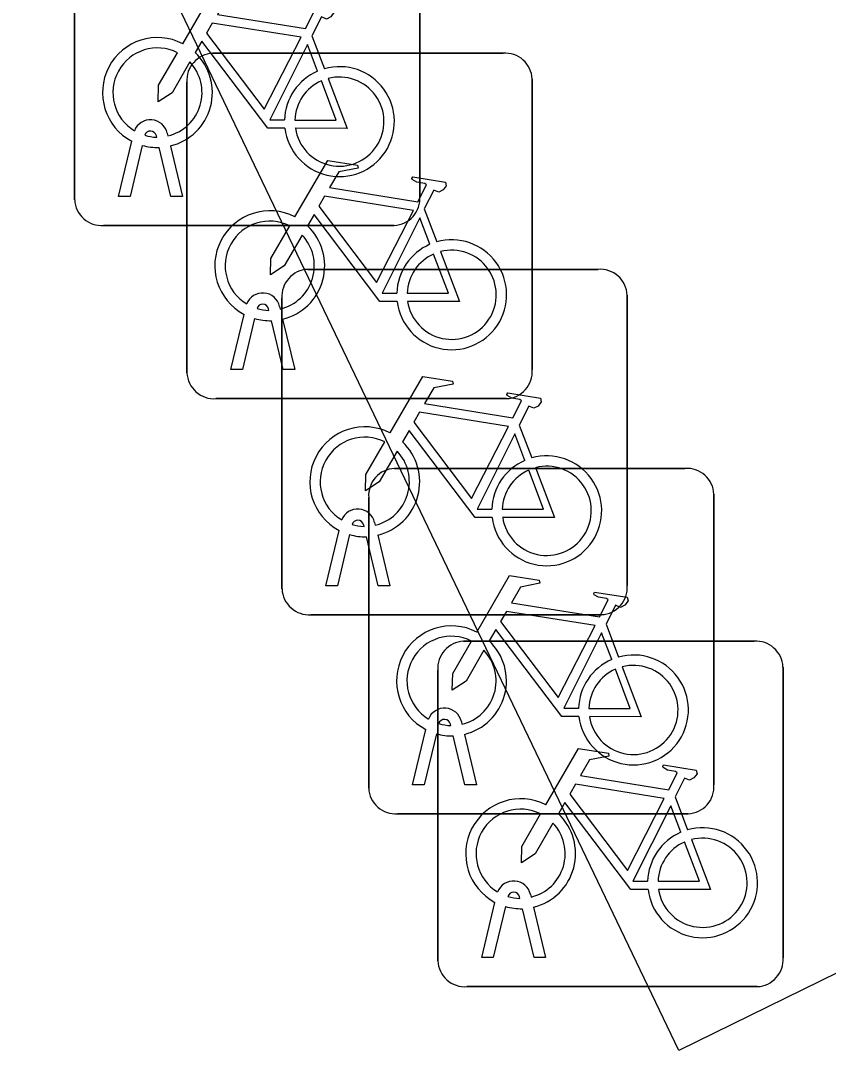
# Model space of a CAD drawing. Extents: x 160457 to 162082, y 388340 to 389736.
# Drawn here: x 161068.844 to 161071.182, y 388878.17 to 388881.149 of the extents above; entities that cross this region are included whole.
import ezdxf

# ---------------------------------------------------------------- set-up
doc = ezdxf.new("R2010")
doc.units = 0
doc.layers.add('IMGEO_Fietsenrek', color=7, linetype='Continuous')
doc.layers.add('IMGEO_Parkeervlak_open', color=7, linetype='Continuous')

msp = doc.modelspace()

# ---------------------------------------------------------------- linework, layer by layer
at = {"layer": 'IMGEO_Fietsenrek'}
for p, q in [((161069.9995, 388881.4811), (161069.9995, 388880.6402)), ((161069.9995, 388880.6402), (161069.9995, 388881.4811)), ((161069.0005, 388880.6309), (161069.0005, 388881.4718)), ((161069.0005, 388881.4718), (161069.0005, 388880.6309)), ((161069.6872, 388881.1052), (161069.7235, 388881.01)), ((161069.3999, 388881.0545), (161070.2408, 388881.0545)), ((161070.2408, 388881.0545), (161069.3999, 388881.0545)), ((161069.3255, 388880.1299), (161069.3255, 388880.9708)), ((161069.3255, 388880.9708), (161069.3255, 388880.1299)), ((161070.3245, 388880.9801), (161070.3245, 388880.1392)), ((161070.3245, 388880.1392), (161070.3245, 388880.9801)), ((161069.2686, 388880.8234), (161069.2704, 388880.8155)), ((161069.1275, 388880.6403), (161069.1658, 388880.8003)), ((161069.2379, 388880.8119), (161069.2369, 388880.8162)), ((161069.1962, 388880.7881), (161069.1609, 388880.6403)), ((161069.279, 388880.6403), (161069.2451, 388880.782)), ((161069.2774, 388880.7863), (161069.3124, 388880.6403)), ((161069.1609, 388880.6403), (161069.1275, 388880.6403)), ((161069.3124, 388880.6403), (161069.279, 388880.6403)), ((161070.0122, 388880.6042), (161070.0485, 388880.509)), ((161069.9251, 388880.5565), (161069.0842, 388880.5565)), ((161069.0842, 388880.5565), (161069.9251, 388880.5565)), ((161069.6749, 388880.4295), (161070.5158, 388880.4295)), ((161070.5158, 388880.4295), (161069.6749, 388880.4295)), ((161069.6005, 388879.5049), (161069.6005, 388880.3458)), ((161069.6005, 388880.3458), (161069.6005, 388879.5049)), ((161070.5995, 388880.3551), (161070.5995, 388879.5142)), ((161070.5995, 388879.5142), (161070.5995, 388880.3551)), ((161069.5629, 388880.3109), (161069.5619, 388880.3152)), ((161069.5936, 388880.3224), (161069.5954, 388880.3145)), ((161069.4525, 388880.1393), (161069.4908, 388880.2993)), ((161069.5212, 388880.2871), (161069.4859, 388880.1393)), ((161069.6024, 388880.2853), (161069.6374, 388880.1393)), ((161069.604, 388880.1393), (161069.5701, 388880.281)), ((161069.4859, 388880.1393), (161069.4525, 388880.1393)), ((161069.6374, 388880.1393), (161069.604, 388880.1393)), ((161070.2501, 388880.0555), (161069.4092, 388880.0555)), ((161069.4092, 388880.0555), (161070.2501, 388880.0555)), ((161070.2872, 388879.9792), (161070.3235, 388879.884)), ((161069.9259, 388879.8535), (161070.7668, 388879.8535)), ((161070.7668, 388879.8535), (161069.9259, 388879.8535)), ((161070.8505, 388879.7791), (161070.8505, 388878.9382)), ((161070.8505, 388878.9382), (161070.8505, 388879.7791)), ((161069.8515, 388878.9289), (161069.8515, 388879.7698)), ((161069.8515, 388879.7698), (161069.8515, 388878.9289)), ((161069.8379, 388879.6859), (161069.8369, 388879.6902)), ((161069.8686, 388879.6974), (161069.8704, 388879.6895)), ((161069.7275, 388879.5143), (161069.7658, 388879.6743)), ((161069.7962, 388879.6621), (161069.7609, 388879.5143)), ((161069.8774, 388879.6603), (161069.9124, 388879.5143)), ((161069.879, 388879.5143), (161069.8451, 388879.656)), ((161069.7609, 388879.5143), (161069.7275, 388879.5143)), ((161069.9124, 388879.5143), (161069.879, 388879.5143)), ((161070.5251, 388879.4305), (161069.6842, 388879.4305)), ((161069.6842, 388879.4305), (161070.5251, 388879.4305)), ((161070.5382, 388879.4032), (161070.5745, 388879.308)), ((161070.1259, 388879.3535), (161070.9668, 388879.3535)), ((161070.9668, 388879.3535), (161070.1259, 388879.3535)), ((161070.0515, 388878.4289), (161070.0515, 388879.2698)), ((161070.0515, 388879.2698), (161070.0515, 388878.4289)), ((161071.0505, 388879.2791), (161071.0505, 388878.4382)), ((161071.0505, 388878.4382), (161071.0505, 388879.2791)), ((161070.1196, 388879.1214), (161070.1214, 388879.1135)), ((161069.9785, 388878.9383), (161070.0168, 388879.0983)), ((161070.0889, 388879.1099), (161070.0879, 388879.1142)), ((161070.0472, 388879.0861), (161070.0119, 388878.9383)), ((161070.13, 388878.9383), (161070.0961, 388879.08)), ((161070.1284, 388879.0843), (161070.1634, 388878.9383)), ((161070.0119, 388878.9383), (161069.9785, 388878.9383)), ((161070.1634, 388878.9383), (161070.13, 388878.9383)), ((161070.7382, 388878.9032), (161070.7745, 388878.808)), ((161070.7761, 388878.8545), (161069.9352, 388878.8545)), ((161069.9352, 388878.8545), (161070.7761, 388878.8545)), ((161070.2889, 388878.6099), (161070.2879, 388878.6142)), ((161070.3196, 388878.6214), (161070.3214, 388878.6135)), ((161070.1785, 388878.4383), (161070.2168, 388878.5983)), ((161070.2472, 388878.5861), (161070.2119, 388878.4383)), ((161070.3284, 388878.5843), (161070.3634, 388878.4383)), ((161070.33, 388878.4383), (161070.2961, 388878.58)), ((161070.2119, 388878.4383), (161070.1785, 388878.4383)), ((161070.3634, 388878.4383), (161070.33, 388878.4383)), ((161070.9761, 388878.3545), (161070.1352, 388878.3545)), ((161070.1352, 388878.3545), (161070.9761, 388878.3545))]:
    msp.add_line(p, q, dxfattribs=at)
for points in [[(161069.3131, 388881.0822), (161069.4078, 388881.2457), (161069.494, 388881.2319), (161069.4957, 388881.2232), (161069.4396, 388881.2123), (161069.4134, 388881.167), (161069.6686, 388881.1262)], [(161069.6686, 388881.1262), (161069.6936, 388881.175), (161069.6885, 388881.179), (161069.6653, 388881.1827), (161069.6526, 388881.1902), (161069.6516, 388881.1933), (161069.6538, 388881.1979), (161069.7486, 388881.1828), (161069.7509, 388881.1725), (161069.7415, 388881.1601), (161069.7291, 388881.1537), (161069.7146, 388881.1599), (161069.6872, 388881.1052)], [(161069.6557, 388881.101), (161069.3989, 388881.142), (161069.3822, 388881.1132), (161069.5492, 388880.8929), (161069.6557, 388881.101)], [(161069.6088, 388880.8375), (161069.5591, 388880.8376), (161069.3684, 388881.0893), (161069.3494, 388881.0565)], [(161069.3338, 388881.0297), (161069.2822, 388880.9405), (161069.2423, 388880.9145), (161069.2435, 388880.962), (161069.298, 388881.0562)], [(161069.7037, 388881.003), (161069.6744, 388881.0798), (161069.565, 388880.8617), (161069.6077, 388880.8616)], [(161069.6377, 388880.8615), (161069.7576, 388880.8613), (161069.7144, 388880.9749)], [(161069.7342, 388880.9818), (161069.7892, 388880.8372), (161069.6391, 388880.8375)], [(161069.6381, 388880.5812), (161069.7328, 388880.7447), (161069.819, 388880.7309), (161069.8207, 388880.7222), (161069.7646, 388880.7113), (161069.7384, 388880.666), (161069.9936, 388880.6252)], [(161069.9936, 388880.6252), (161070.0186, 388880.674), (161070.0135, 388880.678), (161069.9903, 388880.6817), (161069.9776, 388880.6892), (161069.9766, 388880.6923), (161069.9788, 388880.6969), (161070.0736, 388880.6818), (161070.0759, 388880.6715), (161070.0665, 388880.6591), (161070.0541, 388880.6527), (161070.0396, 388880.6589), (161070.0122, 388880.6042)], [(161069.9807, 388880.6), (161069.7239, 388880.641), (161069.7072, 388880.6122), (161069.8742, 388880.3919), (161069.9807, 388880.6)], [(161069.9338, 388880.3365), (161069.8841, 388880.3366), (161069.6934, 388880.5883), (161069.6744, 388880.5555)], [(161069.6588, 388880.5287), (161069.6072, 388880.4395), (161069.5673, 388880.4135), (161069.5685, 388880.461), (161069.623, 388880.5552)], [(161070.0287, 388880.502), (161069.9994, 388880.5788), (161069.89, 388880.3607), (161069.9327, 388880.3606)], [(161069.9627, 388880.3605), (161070.0826, 388880.3603), (161070.0394, 388880.4739)], [(161070.0592, 388880.4808), (161070.1142, 388880.3362), (161069.9641, 388880.3365)], [(161069.9131, 388879.9562), (161070.0078, 388880.1197), (161070.094, 388880.1059), (161070.0957, 388880.0972), (161070.0396, 388880.0863), (161070.0134, 388880.041), (161070.2686, 388880.0002)], [(161070.2686, 388880.0002), (161070.2936, 388880.049), (161070.2885, 388880.053), (161070.2653, 388880.0567), (161070.2526, 388880.0642), (161070.2516, 388880.0673), (161070.2538, 388880.0719), (161070.3486, 388880.0568), (161070.3509, 388880.0465), (161070.3415, 388880.0341), (161070.3291, 388880.0277), (161070.3146, 388880.0339), (161070.2872, 388879.9792)], [(161070.2557, 388879.975), (161069.9989, 388880.016), (161069.9822, 388879.9872), (161070.1492, 388879.7669), (161070.2557, 388879.975)], [(161070.2088, 388879.7115), (161070.1591, 388879.7116), (161069.9684, 388879.9633), (161069.9494, 388879.9305)], [(161069.9338, 388879.9037), (161069.8822, 388879.8145), (161069.8423, 388879.7885), (161069.8435, 388879.836), (161069.898, 388879.9302)], [(161070.3037, 388879.877), (161070.2744, 388879.9538), (161070.165, 388879.7357), (161070.2077, 388879.7356)], [(161070.2377, 388879.7355), (161070.3576, 388879.7353), (161070.3144, 388879.8489)], [(161070.3342, 388879.8558), (161070.3892, 388879.7112), (161070.2391, 388879.7115)], [(161070.1641, 388879.3802), (161070.2588, 388879.5437), (161070.345, 388879.5299), (161070.3467, 388879.5212), (161070.2906, 388879.5103), (161070.2644, 388879.465), (161070.5196, 388879.4242)], [(161070.5196, 388879.4242), (161070.5446, 388879.473), (161070.5395, 388879.477), (161070.5163, 388879.4807), (161070.5036, 388879.4882), (161070.5026, 388879.4913), (161070.5048, 388879.4959), (161070.5996, 388879.4808), (161070.6019, 388879.4705), (161070.5925, 388879.4581), (161070.5801, 388879.4517), (161070.5656, 388879.4579), (161070.5382, 388879.4032)], [(161070.5067, 388879.399), (161070.2499, 388879.44), (161070.2332, 388879.4112), (161070.4002, 388879.1909), (161070.5067, 388879.399)], [(161070.4598, 388879.1355), (161070.4101, 388879.1356), (161070.2194, 388879.3873), (161070.2004, 388879.3545)], [(161070.5547, 388879.301), (161070.5254, 388879.3778), (161070.416, 388879.1597), (161070.4587, 388879.1596)], [(161070.1848, 388879.3277), (161070.1332, 388879.2385), (161070.0933, 388879.2125), (161070.0945, 388879.26), (161070.149, 388879.3542)], [(161070.4887, 388879.1595), (161070.6086, 388879.1593), (161070.5654, 388879.2729)], [(161070.5852, 388879.2798), (161070.6402, 388879.1352), (161070.4901, 388879.1355)], [(161070.3641, 388878.8802), (161070.4588, 388879.0437), (161070.545, 388879.0299), (161070.5467, 388879.0212), (161070.4906, 388879.0103), (161070.4644, 388878.965), (161070.7196, 388878.9242)], [(161070.7196, 388878.9242), (161070.7446, 388878.973), (161070.7395, 388878.977), (161070.7163, 388878.9807), (161070.7036, 388878.9882), (161070.7026, 388878.9913), (161070.7048, 388878.9959), (161070.7996, 388878.9808), (161070.8019, 388878.9705), (161070.7925, 388878.9581), (161070.7801, 388878.9517), (161070.7656, 388878.9579), (161070.7382, 388878.9032)], [(161070.7067, 388878.899), (161070.4499, 388878.94), (161070.4332, 388878.9112), (161070.6002, 388878.6909), (161070.7067, 388878.899)], [(161070.6598, 388878.6355), (161070.6101, 388878.6356), (161070.4194, 388878.8873), (161070.4004, 388878.8545)], [(161070.3848, 388878.8277), (161070.3332, 388878.7385), (161070.2933, 388878.7125), (161070.2945, 388878.76), (161070.349, 388878.8542)], [(161070.7547, 388878.801), (161070.7254, 388878.8778), (161070.616, 388878.6597), (161070.6587, 388878.6596)], [(161070.6887, 388878.6595), (161070.8086, 388878.6593), (161070.7654, 388878.7729)], [(161070.7852, 388878.7798), (161070.8402, 388878.6352), (161070.6901, 388878.6355)]]:
    msp.add_lwpolyline(points, dxfattribs=at)
for centre, radius, start, end in [((161069.2401, 388880.9409), 0.159, 62.6766, 242.1369), ((161069.2401, 388880.9409), 0.129, 63.3192, 238.903), ((161069.2401, 388880.9409), 0.159, 283.5766, 46.6042), ((161069.2401, 388880.9409), 0.129, 283.6043, 43.4302), ((161069.4032, 388880.9766), 0.0779, 92.4484, 184.2845), ((161069.4032, 388880.9766), 0.0779, 92.4484, 184.2845), ((161070.2466, 388880.9768), 0.0779, 2.4484, 94.2845), ((161070.2466, 388880.9768), 0.0779, 2.4484, 94.2845), ((161069.7667, 388880.8569), 0.159, 113.3408, 178.3217), ((161069.7667, 388880.8569), 0.159, 187.0065, 105.7708), ((161069.7667, 388880.8569), 0.129, 113.923, 177.9556), ((161069.7667, 388880.8569), 0.129, 188.6715, 104.5883), ((161069.2199, 388880.8123), 0.0499, 12.8025, 158.6934), ((161069.2199, 388880.8123), 0.0174, 12.8025, 163.4502), ((161069.2401, 388880.9409), 0.129, 253.415, 269.0204), ((161069.2401, 388880.9409), 0.159, 253.9967, 271.7867), ((161069.9218, 388880.6344), 0.0779, 272.4484, 4.2845), ((161069.9218, 388880.6344), 0.0779, 272.4484, 4.2845), ((161069.0784, 388880.6342), 0.0779, 182.4484, 274.2845), ((161069.0784, 388880.6342), 0.0779, 182.4484, 274.2845), ((161069.5651, 388880.4399), 0.159, 62.6766, 242.1369), ((161069.5651, 388880.4399), 0.129, 63.3192, 238.903), ((161069.5651, 388880.4399), 0.159, 283.5766, 46.6042), ((161069.5651, 388880.4399), 0.129, 283.6043, 43.4302), ((161070.0917, 388880.3559), 0.159, 113.3408, 178.3217), ((161070.0917, 388880.3559), 0.159, 187.0065, 105.7708), ((161070.0917, 388880.3559), 0.129, 113.923, 177.9556), ((161070.0917, 388880.3559), 0.129, 188.6715, 104.5883), ((161069.6782, 388880.3516), 0.0779, 92.4484, 184.2845), ((161069.6782, 388880.3516), 0.0779, 92.4484, 184.2845), ((161070.5216, 388880.3518), 0.0779, 2.4484, 94.2845), ((161070.5216, 388880.3518), 0.0779, 2.4484, 94.2845), ((161069.5449, 388880.3113), 0.0499, 12.8025, 158.6934), ((161069.5449, 388880.3113), 0.0174, 12.8025, 163.4502), ((161069.5651, 388880.4399), 0.129, 253.415, 269.0204), ((161069.5651, 388880.4399), 0.159, 253.9967, 271.7867), ((161070.2468, 388880.1334), 0.0779, 272.4484, 4.2845), ((161070.2468, 388880.1334), 0.0779, 272.4484, 4.2845), ((161069.4034, 388880.1332), 0.0779, 182.4484, 274.2845), ((161069.4034, 388880.1332), 0.0779, 182.4484, 274.2845), ((161069.8401, 388879.8149), 0.159, 62.6766, 242.1369), ((161069.8401, 388879.8149), 0.129, 63.3192, 238.903), ((161069.8401, 388879.8149), 0.159, 283.5766, 46.6042), ((161069.8401, 388879.8149), 0.129, 283.6043, 43.4302), ((161070.3667, 388879.7309), 0.159, 113.3408, 178.3217), ((161070.3667, 388879.7309), 0.159, 187.0065, 105.7708), ((161069.9292, 388879.7756), 0.0779, 92.4484, 184.2845), ((161069.9292, 388879.7756), 0.0779, 92.4484, 184.2845), ((161070.3667, 388879.7309), 0.129, 113.923, 177.9556), ((161070.3667, 388879.7309), 0.129, 188.6715, 104.5883), ((161070.7726, 388879.7758), 0.0779, 2.4484, 94.2845), ((161070.7726, 388879.7758), 0.0779, 2.4484, 94.2845), ((161069.8199, 388879.6863), 0.0499, 12.8025, 158.6934), ((161069.8199, 388879.6863), 0.0174, 12.8025, 163.4502), ((161069.8401, 388879.8149), 0.129, 253.415, 269.0204), ((161069.8401, 388879.8149), 0.159, 253.9967, 271.7867), ((161070.5218, 388879.5084), 0.0779, 272.4484, 4.2845), ((161070.5218, 388879.5084), 0.0779, 272.4484, 4.2845), ((161069.6784, 388879.5082), 0.0779, 182.4484, 274.2845), ((161069.6784, 388879.5082), 0.0779, 182.4484, 274.2845), ((161070.0911, 388879.2389), 0.159, 62.6766, 242.1369), ((161070.0911, 388879.2389), 0.129, 63.3192, 238.903), ((161070.1292, 388879.2756), 0.0779, 92.4484, 184.2845), ((161070.1292, 388879.2756), 0.0779, 92.4484, 184.2845), ((161070.0911, 388879.2389), 0.159, 283.5766, 46.6042), ((161070.9726, 388879.2758), 0.0779, 2.4484, 94.2845), ((161070.9726, 388879.2758), 0.0779, 2.4484, 94.2845), ((161070.0911, 388879.2389), 0.129, 283.6043, 43.4302), ((161070.6177, 388879.1549), 0.159, 113.3408, 178.3217), ((161070.6177, 388879.1549), 0.159, 187.0065, 105.7708), ((161070.6177, 388879.1549), 0.129, 113.923, 177.9556), ((161070.6177, 388879.1549), 0.129, 188.6715, 104.5883), ((161070.0709, 388879.1103), 0.0499, 12.8025, 158.6934), ((161070.0709, 388879.1103), 0.0174, 12.8025, 163.4502), ((161070.0911, 388879.2389), 0.129, 253.415, 269.0204), ((161070.0911, 388879.2389), 0.159, 253.9967, 271.7867), ((161069.9294, 388878.9322), 0.0779, 182.4484, 274.2845), ((161069.9294, 388878.9322), 0.0779, 182.4484, 274.2845), ((161070.7728, 388878.9324), 0.0779, 272.4484, 4.2845), ((161070.7728, 388878.9324), 0.0779, 272.4484, 4.2845), ((161070.2911, 388878.7389), 0.159, 62.6766, 242.1369), ((161070.2911, 388878.7389), 0.129, 63.3192, 238.903), ((161070.2911, 388878.7389), 0.159, 283.5766, 46.6042), ((161070.2911, 388878.7389), 0.129, 283.6043, 43.4302), ((161070.8177, 388878.6549), 0.159, 113.3408, 178.3217), ((161070.8177, 388878.6549), 0.159, 187.0065, 105.7708), ((161070.8177, 388878.6549), 0.129, 113.923, 177.9556), ((161070.8177, 388878.6549), 0.129, 188.6715, 104.5883), ((161070.2709, 388878.6103), 0.0499, 12.8025, 158.6934), ((161070.2709, 388878.6103), 0.0174, 12.8025, 163.4502), ((161070.2911, 388878.7389), 0.129, 253.415, 269.0204), ((161070.2911, 388878.7389), 0.159, 253.9967, 271.7867), ((161070.9728, 388878.4324), 0.0779, 272.4484, 4.2845), ((161070.9728, 388878.4324), 0.0779, 272.4484, 4.2845), ((161070.1294, 388878.4322), 0.0779, 182.4484, 274.2845), ((161070.1294, 388878.4322), 0.0779, 182.4484, 274.2845)]:
    msp.add_arc(centre, radius, start, end, dxfattribs=at)
at = {"layer": 'IMGEO_Parkeervlak_open'}
msp.add_lwpolyline([(161071.313, 388878.446), (161070.749, 388878.17), (161068.874, 388882.082), (161068.844, 388882.13)], dxfattribs=at)

doc.saveas('drawing.dxf')
